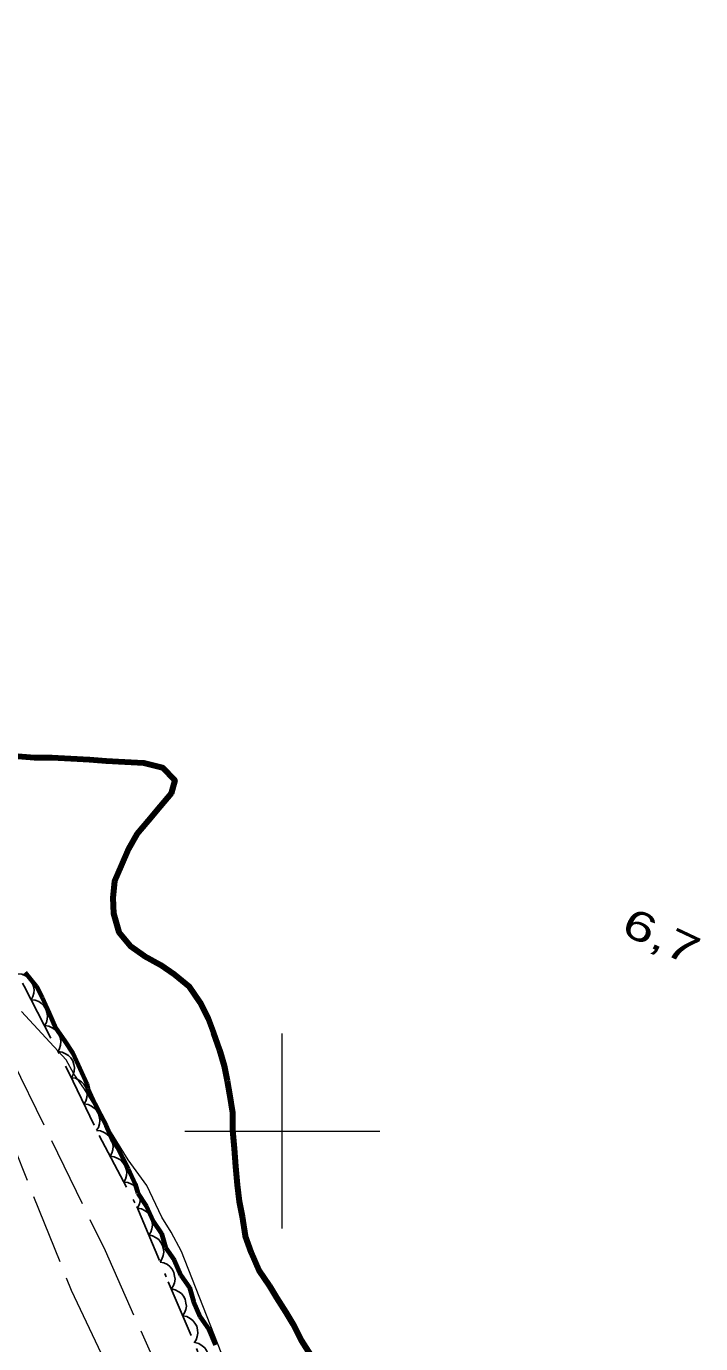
# Model space of a CAD drawing. Extents: x 355726 to 357533, y 5103782 to 5105258.
# Drawn here: x 356886.9 to 356921.5, y 5103989.1 to 5104056.7 of the extents above; entities that cross this region are included whole.
import ezdxf
from ezdxf.enums import TextEntityAlignment as Align

# ---------------------------------------------------------------- set-up
doc = ezdxf.new("R2010")
doc.units = 0
doc.header["$LTSCALE"] = 0.6
for name, pattern in [('DASH_DOUBLE_DOT', [9.2, 5, -1.2, 0.3, -1.2, 0.3, -1.2]), ('DOT_DASHED', [7.7, 5, -1.2, 0.3, -1.2]), ('LONG_DASHED', [7.5, 6, -1.5]), ('MEDIUM_DASHED', [4.5, 3, -1.5])]:
    doc.linetypes.add(name, pattern=pattern)
for name, color, linetype, lineweight in [('2', 7, 'LONG_DASHED', 13), ('3', 7, 'Continuous', 140), ('4', 7, 'DASH_DOUBLE_DOT', 53), ('44', 7, 'Continuous', 25), ('61', 7, 'Continuous', 13), ('7', 7, 'MEDIUM_DASHED', 70)]:
    doc.layers.add(name, color=color, linetype=linetype, lineweight=lineweight)

msp = doc.modelspace()

# ---------------------------------------------------------------- linework, layer by layer
at = {"layer": '2'}
for points in [[(356831.19, 5104082.55), (356833.56, 5104080.43), (356834.51, 5104078.69), (356835.96, 5104076.51), (356836.7, 5104075.51), (356837.6, 5104074.75), (356840.38, 5104071.47), (356841.64, 5104070.13), (356854.74, 5104052.92), (356864.78, 5104038.93), (356871.41, 5104028.67), (356878.44, 5104018.03), (356884.22, 5104007.61), (356890.91, 5103993.87), (356897.31, 5103979.51)], [(356830.96, 5104080.38), (356833.16, 5104078.83), (356833.76, 5104078.25), (356834.62, 5104077.59), (356835.41, 5104076.68), (356835.97, 5104075.82), (356836.84, 5104074.78), (356838.19, 5104072.8), (356839.91, 5104070.91), (356841.21, 5104069.01), (356852.33, 5104053.5), (356862.06, 5104039.26), (356868.51, 5104030.25), (356874.49, 5104021.45), (356878.9, 5104014.17), (356882.28, 5104007.58), (356885.58, 5104000.83), (356889.17, 5103991.84), (356894.82, 5103979.94)]]:
    msp.add_lwpolyline(points, dxfattribs=at)
at = {"layer": '2', "linetype": 'Continuous'}
for points in [[(356894.83, 5103993.83), (356894.3, 5103994.82), (356893.83, 5103995.58), (356893.05, 5103997.2), (356892.1, 5103998.52), (356889.85, 5104002.15), (356889.31, 5104002.94), (356888.91, 5104003.66), (356886.62, 5104006.13)], [(356898.56, 5103984.34), (356894.83, 5103993.83)]]:
    msp.add_lwpolyline(points, dxfattribs=at)
at = {"layer": '4', "linetype": 'Continuous', "lineweight": 90}
for points in [[(356886.44, 5104019.24), (356887.29, 5104019.16), (356888.18, 5104019.16), (356889.15, 5104019.11), (356890.11, 5104019.06), (356890.96, 5104018.99), (356891.93, 5104018.94), (356892.9, 5104018.9), (356893.86, 5104018.66), (356894.49, 5104018.01), (356894.3, 5104017.32), (356893.73, 5104016.65), (356893.12, 5104015.91), (356892.54, 5104015.24), (356892.12, 5104014.48), (356891.73, 5104013.61), (356891.39, 5104012.82), (356891.31, 5104011.97), (356891.35, 5104011.16), (356891.62, 5104010.21), (356892.21, 5104009.49), (356892.92, 5104008.99), (356893.76, 5104008.53), (356894.47, 5104008.03), (356895.22, 5104007.42), (356895.77, 5104006.62), (356896.2, 5104005.78), (356896.47, 5104005.04), (356896.78, 5104004.17), (356897.02, 5104003.35), (356897.18, 5104002.57)], [(356897.18, 5104002.57), (356897.3, 5104001.9), (356897.45, 5104000.93), (356897.45, 5104000.04), (356897.53, 5103999.11), (356897.6, 5103998.18), (356897.68, 5103997.24), (356897.79, 5103996.39), (356897.95, 5103995.61), (356898.1, 5103994.63), (356898.41, 5103993.77), (356898.8, 5103992.86), (356899.35, 5103992.06), (356899.71, 5103991.46), (356900.18, 5103990.71), (356900.54, 5103990.11), (356900.97, 5103989.28), (356901.44, 5103988.52)]]:
    msp.add_lwpolyline(points, dxfattribs=at)
at = {"layer": '44', "linetype": 'DOT_DASHED'}
msp.add_lwpolyline([(356856.22, 5104057.46), (356858.08, 5104054.05), (356859.14, 5104051.69), (356861.74, 5104045.69), (356862.91, 5104042.47), (356864.27, 5104038.16), (356865.32, 5104035.79), (356868.46, 5104031.47), (356873.32, 5104025.61), (356876.34, 5104022.14), (356878.62, 5104019.49), (356880.6, 5104017), (356882.58, 5104014.51), (356884.9, 5104010.85), (356886.76, 5104007.44), (356889.05, 5104003.01), (356890.61, 5103999.77), (356892.54, 5103996.13), (356894.15, 5103992.27), (356895.69, 5103988.64)], dxfattribs=at)
at = {"layer": '44'}
for points in [[(356886.43, 5104008.07), (356886.64, 5104008.05), (356886.83, 5104007.97), (356886.97, 5104007.88), (356887.09, 5104007.75), (356887.18, 5104007.6), (356887.24, 5104007.41), (356887.28, 5104007.25), (356887.26, 5104007.08), (356887.21, 5104006.9), (356887.12, 5104006.74)], [(356887.12, 5104006.74), (356887.33, 5104006.72), (356887.51, 5104006.64), (356887.66, 5104006.55), (356887.77, 5104006.42), (356887.87, 5104006.26), (356887.93, 5104006.08), (356887.96, 5104005.92), (356887.95, 5104005.75), (356887.9, 5104005.57), (356887.81, 5104005.41)], [(356887.81, 5104005.41), (356888.02, 5104005.38), (356888.2, 5104005.3), (356888.34, 5104005.22), (356888.46, 5104005.09), (356888.56, 5104004.93), (356888.62, 5104004.75), (356888.65, 5104004.59), (356888.63, 5104004.41), (356888.58, 5104004.23), (356888.5, 5104004.08)], [(356888.5, 5104004.08), (356888.71, 5104004.05), (356888.89, 5104003.97), (356889.03, 5104003.88), (356889.15, 5104003.75), (356889.25, 5104003.6), (356889.31, 5104003.42), (356889.34, 5104003.26), (356889.32, 5104003.08), (356889.27, 5104002.9), (356889.19, 5104002.74)], [(356889.18, 5104002.74), (356889.39, 5104002.71), (356889.57, 5104002.62), (356889.71, 5104002.53), (356889.82, 5104002.4), (356889.92, 5104002.24), (356889.97, 5104002.06), (356890, 5104001.9), (356889.98, 5104001.72), (356889.92, 5104001.54), (356889.83, 5104001.39)], [(356889.83, 5104001.39), (356890.04, 5104001.36), (356890.22, 5104001.27), (356890.36, 5104001.18), (356890.47, 5104001.05), (356890.57, 5104000.89), (356890.62, 5104000.7), (356890.65, 5104000.54), (356890.63, 5104000.37), (356890.57, 5104000.19), (356890.48, 5104000.04)], [(356890.47, 5104000.03), (356890.68, 5104000.01), (356890.87, 5103999.93), (356891.01, 5103999.85), (356891.13, 5103999.72), (356891.23, 5103999.56), (356891.29, 5103999.38), (356891.32, 5103999.22), (356891.31, 5103999.04), (356891.26, 5103998.87), (356891.17, 5103998.71)], [(356891.17, 5103998.71), (356891.38, 5103998.68), (356891.57, 5103998.6), (356891.71, 5103998.52), (356891.83, 5103998.39), (356891.93, 5103998.24), (356891.99, 5103998.05), (356892.03, 5103997.89), (356892.01, 5103997.72), (356891.96, 5103997.54), (356891.88, 5103997.38)], [(356891.88, 5103997.38), (356892.08, 5103997.36), (356892.27, 5103997.28), (356892.41, 5103997.2), (356892.53, 5103997.07), (356892.63, 5103996.91), (356892.69, 5103996.73), (356892.73, 5103996.57), (356892.71, 5103996.39), (356892.66, 5103996.22), (356892.58, 5103996.06)], [(356892.57, 5103996.05), (356892.78, 5103996.01), (356892.96, 5103995.91), (356893.09, 5103995.82), (356893.2, 5103995.68), (356893.28, 5103995.51), (356893.33, 5103995.33), (356893.35, 5103995.17), (356893.31, 5103994.99), (356893.25, 5103994.82), (356893.15, 5103994.67)], [(356893.15, 5103994.67), (356893.35, 5103994.63), (356893.53, 5103994.53), (356893.67, 5103994.43), (356893.77, 5103994.29), (356893.86, 5103994.13), (356893.9, 5103993.94), (356893.92, 5103993.78), (356893.89, 5103993.61), (356893.83, 5103993.43), (356893.73, 5103993.28)], [(356893.73, 5103993.28), (356893.93, 5103993.24), (356894.11, 5103993.15), (356894.24, 5103993.05), (356894.35, 5103992.91), (356894.44, 5103992.75), (356894.48, 5103992.56), (356894.5, 5103992.4), (356894.47, 5103992.22), (356894.4, 5103992.05), (356894.3, 5103991.9)], [(356894.31, 5103991.9), (356894.51, 5103991.86), (356894.69, 5103991.76), (356894.83, 5103991.67), (356894.93, 5103991.53), (356895.02, 5103991.37), (356895.06, 5103991.18), (356895.09, 5103991.02), (356895.05, 5103990.85), (356894.99, 5103990.67), (356894.89, 5103990.52)], [(356894.89, 5103990.52), (356895.1, 5103990.48), (356895.28, 5103990.38), (356895.41, 5103990.29), (356895.52, 5103990.15), (356895.61, 5103989.99), (356895.65, 5103989.8), (356895.67, 5103989.64), (356895.64, 5103989.46), (356895.58, 5103989.29), (356895.48, 5103989.14)], [(356895.52, 5103989.15), (356895.72, 5103989.1), (356895.89, 5103988.99), (356896.02, 5103988.88), (356896.11, 5103988.74), (356896.19, 5103988.57), (356896.22, 5103988.38), (356896.23, 5103988.22), (356896.18, 5103988.05), (356896.11, 5103987.88), (356896, 5103987.73)]]:
    msp.add_lwpolyline(points, dxfattribs=at)
at = {"layer": '61'}
for p, q in [((356900, 5103995), (356900, 5104005)), ((356895, 5104000), (356905, 5104000))]:
    msp.add_line(p, q, dxfattribs=at)
at = {"layer": '7'}
msp.add_lwpolyline([(356886.81, 5104008.13), (356887.4, 5104007.41), (356887.68, 5104006.86), (356888.04, 5104006.07), (356888.39, 5104005.28), (356888.83, 5104004.64), (356889.26, 5104004), (356889.61, 5104003.21), (356889.97, 5104002.42), (356890.03, 5104002.18), (356890.39, 5104001.39), (356890.67, 5104000.84), (356890.96, 5104000.29), (356891.31, 5103999.5), (356891.53, 5103999.18), (356891.81, 5103998.62), (356892.1, 5103998.07), (356892.45, 5103997.28), (356892.59, 5103996.81), (356893.02, 5103996.17), (356893.38, 5103995.38), (356893.81, 5103994.74), (356894.01, 5103994.03), (356894.45, 5103993.4), (356894.8, 5103992.61), (356895.24, 5103991.97), (356895.44, 5103991.26), (356895.79, 5103990.47), (356896.23, 5103989.83), (356896.58, 5103989.04)], dxfattribs=at)

# ---------------------------------------------------------------- texts
at = {"layer": '3', "width": 1.45}
msp.add_text('    6,7', height=1.5, rotation=334.72, dxfattribs=at).set_placement((356917.655, 5104009.997), align=Align.CENTER)

doc.saveas('drawing.dxf')
